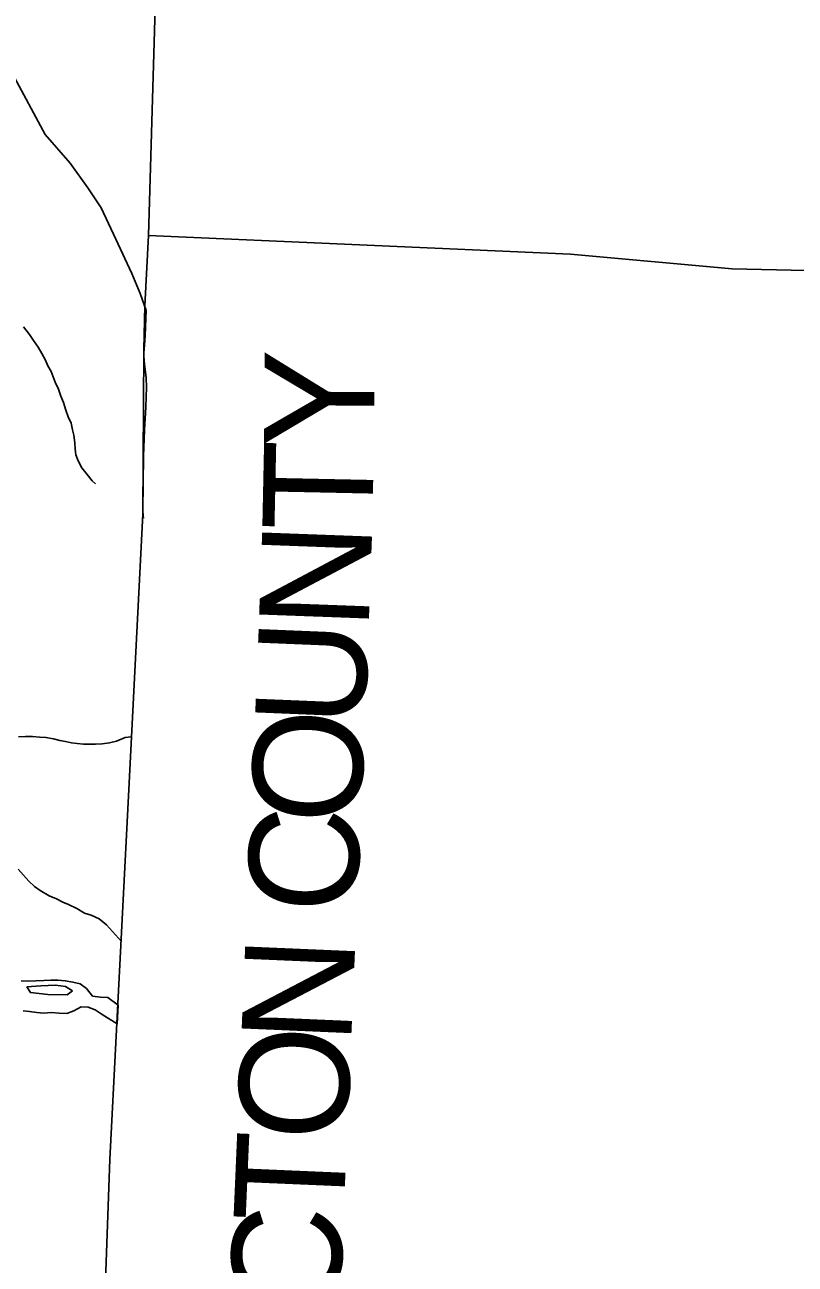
# Model space of a CAD drawing. Extents: x 1759416 to 2214760, y 252598 to 1116833.
# Drawn here: x 2055230 to 2062241, y 885483 to 896764 of the extents above; entities that cross this region are included whole.
import ezdxf

# ---------------------------------------------------------------- set-up
doc = ezdxf.new("R2010")
doc.units = 0
for name, color, linetype in [('GM_X_Adjacent_County', 7, 'Continuous'), ('GM_X_Adjacent_County_Text', 7, 'Continuous'), ('GM_X_County', 7, 'Continuous'), ('GM_X_Major_River', 7, 'Continuous'), ('GM_X_Minor_River', 7, 'Continuous'), ('GM_X_Township', 7, 'Continuous'), ('GM_X_Township_Road', 7, 'Continuous')]:
    doc.layers.add(name, color=color, linetype=linetype)

msp = doc.modelspace()

# ---------------------------------------------------------------- linework, layer by layer
at = {"layer": 'GM_X_Adjacent_County'}
for points in [[(2065690, 894451), (2061668, 894542), (2060196, 894675), (2056355, 894845), (2056492, 899507), (2056501, 899793), (2056508, 900013), (2056513, 900187), (2056672, 905166), (2056822, 909880), (2056846, 910775), (2056947, 912673)], [(2065690, 894451), (2061668, 894542), (2060196, 894675), (2056355, 894845), (2056323, 894207), (2056314, 893810), (2056304, 892311), (2056178, 889804), (2056003, 886437), (2055830, 881597)]]:
    msp.add_lwpolyline(points, dxfattribs=at)
at = {"layer": 'GM_X_County'}
msp.add_lwpolyline([(2056947, 912673), (2056846, 910775), (2056822, 909880), (2056672, 905166), (2056513, 900187), (2056508, 900013), (2056501, 899793), (2056492, 899507), (2056355, 894845), (2056323, 894207), (2056314, 893810), (2056304, 892311), (2056178, 889804), (2056003, 886437), (2055830, 881597)], dxfattribs=at)
at = {"layer": 'GM_X_Major_River'}
msp.add_line((2056071, 887671), (2056080, 887840), dxfattribs=at)
for points in [[(2056080, 887840), (2055985, 887911), (2055919, 887913), (2055847, 887923), (2055793, 887991), (2055734, 888036), (2055668, 888050), (2055598, 888062), (2055530, 888068), (2055467, 888068), (2055403, 888065), (2055331, 888061), (2055259, 888059), (2055197, 888061)], [(2055665, 887970), (2055599, 888010), (2055509, 888022), (2055375, 888015), (2055248, 888008)], [(2055248, 888008), (2055281, 887955), (2055439, 887937), (2055617, 887936), (2055665, 887970)], [(2055215, 887790), (2055273, 887783), (2055339, 887773), (2055399, 887767), (2055473, 887773), (2055543, 887767), (2055613, 887764), (2055677, 887790), (2055743, 887826), (2055807, 887822), (2055871, 887797), (2055935, 887757), (2056071, 887671)]]:
    msp.add_lwpolyline(points, dxfattribs=at)
at = {"layer": 'GM_X_Minor_River'}
for points in [[(2055217, 894014), (2055273, 893946), (2055309, 893891), (2055353, 893829), (2055385, 893773), (2055417, 893711), (2055439, 893661), (2055469, 893607), (2055507, 893511), (2055537, 893447), (2055559, 893383), (2055583, 893327), (2055603, 893257), (2055625, 893197), (2055651, 893138), (2055663, 893078), (2055677, 893028), (2055685, 892958), (2055687, 892904), (2055695, 892850), (2055717, 892796), (2055749, 892732), (2055799, 892672), (2055843, 892614), (2055873, 892586)], [(2056198, 890282), (2056143, 890277), (2056065, 890245), (2056001, 890229), (2055933, 890219), (2055873, 890217), (2055819, 890215), (2055765, 890215), (2055707, 890221), (2055655, 890229), (2055601, 890239), (2055549, 890251), (2055491, 890265), (2055423, 890277), (2055365, 890281), (2055299, 890287), (2055236, 890287), (2055172, 890283)], [(2055171, 889077), (2055267, 888969), (2055319, 888921), (2055371, 888883), (2055451, 888835), (2055519, 888809), (2055575, 888779), (2055629, 888757), (2055705, 888719), (2055773, 888679), (2055835, 888659), (2055907, 888627), (2055975, 888573), (2056110, 888420)]]:
    msp.add_lwpolyline(points, dxfattribs=at)
at = {"layer": 'GM_X_Township'}
msp.add_lwpolyline([(2041723, 900684), (2049823, 900412), (2052347, 900357), (2053744, 900300), (2056513, 900187), (2056508, 900013), (2056501, 899793), (2056492, 899507), (2056355, 894845), (2056323, 894207), (2056314, 893810), (2056304, 892311), (2056178, 889804), (2056003, 886437), (2055830, 881597)], dxfattribs=at)
at = {"layer": 'GM_X_Township_Road'}
for points in [[(2054927, 896809), (2054904, 896759), (2054898, 896723), (2054914, 896687), (2055115, 896324), (2055416, 895765), (2055643, 895504), (2055804, 895280), (2055926, 895099), (2056060, 894812), (2056204, 894501), (2056280, 894317), (2056335, 894163)], [(2056335, 894163), (2056332, 894090), (2056326, 893936), (2056318, 893847), (2056313, 893774), (2056313, 893747), (2056319, 893674), (2056335, 893552), (2056337, 893466), (2056332, 893285), (2056320, 893078), (2056310, 892838), (2056305, 892339), (2056306, 892298), (2056309, 892272)]]:
    msp.add_lwpolyline(points, dxfattribs=at)

# ---------------------------------------------------------------- texts
at = {"layer": 'GM_X_Adjacent_County_Text'}
for s, rotation, p in [('Y', 89.5741, (2058407, 892913)), ('T', 88.8074, (2058391, 892151)), ('N', 87.883, (2058358, 891250)), ('U', 87.6377, (2058322, 890361)), ('O', 87.5552, (2058284, 889476)), ('C', 87.5371, (2058249, 888662)), ('N', 87.5374, (2058198, 887476)), ('O', 87.5378, (2058160, 886592)), ('T', 87.5359, (2058128, 885845)), ('C', 87.5371, (2058093, 885031))]:
    msp.add_text(s, height=1000, rotation=rotation, dxfattribs=at).set_placement(p)

doc.saveas('drawing.dxf')
